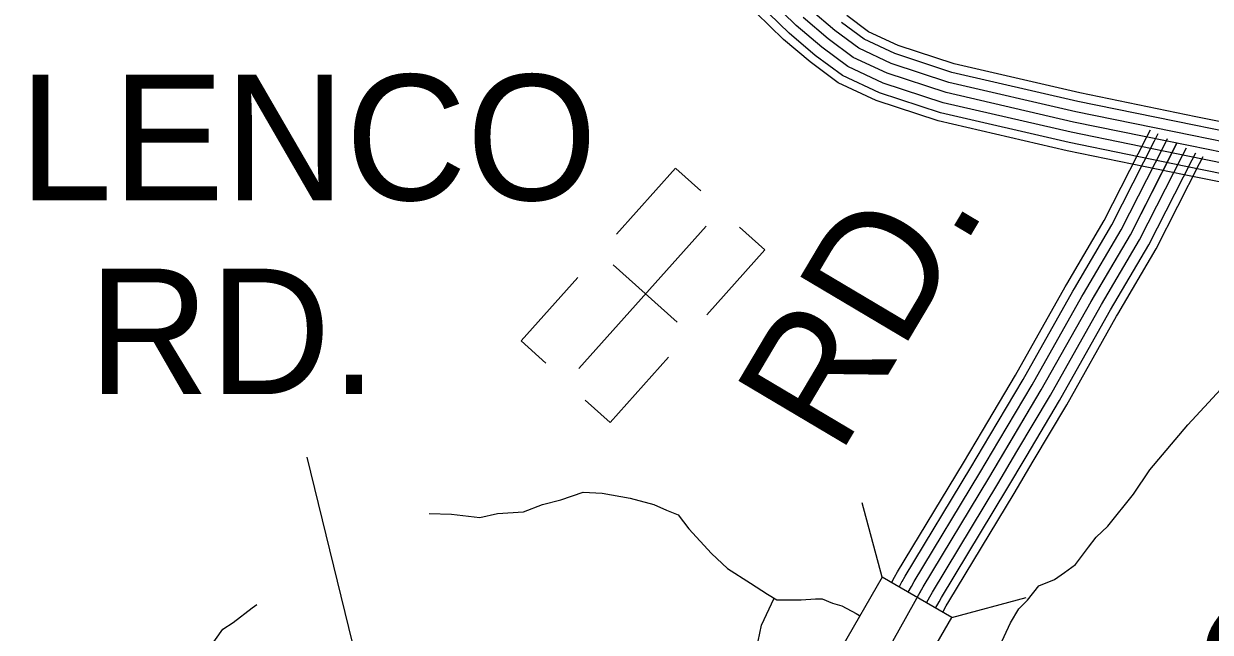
# Model space of a CAD drawing. Extents: x 1551132 to 1791609, y 378168 to 563823.
# Drawn here: x 1678683 to 1682181, y 426894 to 428688 of the extents above; entities that cross this region are included whole.
import ezdxf

# ---------------------------------------------------------------- set-up
doc = ezdxf.new("R2010")
doc.units = 0
for name, color, linetype in [('DESIGN - DRAINAGE - Bridges and Cross Drains Size Text', 7, 'Continuous'), ('DESIGN - ROW - Right-of-Way and Easement Labels', 7, 'Continuous'), ('DESIGN - TRANSPORTATION - Text', 7, 'Continuous'), ('DESIGN - UTILITIES - Cable (Underground) with Text', 7, 'Continuous'), ('SURVEY - CONTOURS - Index with Text', 7, 'Continuous'), ('SURVEY - DRAINAGE - Storm Sewer', 7, 'Continuous'), ('SURVEY - PROPERTY - Owners', 7, 'Continuous')]:
    doc.layers.add(name, color=color, linetype=linetype)

msp = doc.modelspace()

# ---------------------------------------------------------------- linework, layer by layer
at = {"layer": 'DESIGN - ROW - Right-of-Way and Easement Labels'}
msp.add_line((1679773.395, 426370.687), (1679518.493, 427410.156), dxfattribs=at)
at = {"layer": 'DESIGN - TRANSPORTATION - Text'}
for points in [[(1681511.73, 426748.056), (1681591.67, 426921.302), (1681616.136, 426963.062), (1681642.427, 426988.779), (1681674.893, 427030.438), (1681721.117, 427049.914), (1681751.333, 427069.581), (1681783.607, 427093.223), (1681822.181, 427144.825), (1681844.514, 427174.592), (1681878.871, 427206.218), (1681953.936, 427301.437), (1682002.735, 427372.939), (1682114.233, 427505.776), (1682211.405, 427610.737)], [(1679877.727, 427243.81), (1679943.675, 427241.593), (1680027.59, 427232.585), (1680079.722, 427243.977), (1680155.787, 427249.085), (1680212.027, 427270.444), (1680266.184, 427283.811), (1680332.449, 427307.053), (1680388.431, 427304.387), (1680470.271, 427289.403), (1680540.069, 427270.552), (1680577.894, 427254.085), (1680611.734, 427239.668), (1680643.292, 427199.251), (1680710.49, 427126.365), (1680757.998, 427081.756), (1680825.529, 427038.905), (1680875.17, 427006.279), (1680902.994, 426989.929), (1680920.994, 426989.72), (1680974.992, 426989.079), (1681017.033, 426992.587), (1681037.033, 426992.345), (1681066.907, 426979.978), (1681094.815, 426971.637), (1681136.572, 426949.119), (1681146.797, 426942.936)], [(1678588.757, 426813.164), (1678674.755, 426812.148), (1678778.752, 426810.915), (1678830.818, 426816.298), (1678872.95, 426827.815), (1678896.949, 426827.532), (1678926.932, 426825.173), (1678966.814, 426814.69), (1679000.797, 426812.281), (1679076.77, 426809.373), (1679140.877, 426818.623), (1679188.993, 426828.065), (1679205.034, 426831.882), (1679227.15, 426841.632), (1679269.832, 426903.192), (1679300.057, 426922.859), (1679356.547, 426966.236), (1679369.98, 426976.077)], [(1680396.631, 426067.612), (1680464.096, 426194.233), (1680500.72, 426249.859), (1680537.477, 426317.502), (1680625.325, 426482.648), (1680684.457, 426584.06), (1680729.431, 426671.628), (1680772.122, 426733.188), (1680804.546, 426770.848), (1680824.946, 426806.649), (1680843.37, 426844.475), (1680858.145, 426914.377), (1680895.311, 426994.445)]]:
    msp.add_lwpolyline(points, dxfattribs=at)
at = {"layer": 'DESIGN - UTILITIES - Cable (Underground) with Text'}
for p, q in [((1680604.578, 428261.972), (1680430.682, 428067.559)), ((1680678.771, 428195.299), (1680605.086, 428261.447)), ((1680867.676, 428021.169), (1680793.158, 428087.684)), ((1680696.356, 427829.939), (1680867.51, 428021.353)), ((1680609.364, 427807.887), (1680420.368, 427976.95)), ((1680316.693, 427940.055), (1680149.055, 427752.859)), ((1680149.022, 427752.659), (1680222.399, 427687.152)), ((1680411.937, 427512.265), (1680584, 427704.545)), ((1680411.837, 427512.281), (1680337.635, 427578.571))]:
    msp.add_line(p, q, dxfattribs=at)
msp.add_lwpolyline([(1680694.524, 428090.932), (1680319.008, 427671.371)], dxfattribs=at)
at = {"layer": 'SURVEY - CONTOURS - Index with Text'}
for points in [[(1682452.967, 428229.045), (1682114.966, 428297.422), (1681770.883, 428367.857), (1681393.542, 428454.842), (1681216.729, 428513.094), (1681112.49, 428561.912), (1681035.475, 428618.93), (1680960.219, 428682.89), (1680842.763, 428797.876)], [(1682442.434, 428174.327), (1682103.858, 428242.82), (1681759.041, 428313.405), (1681378.542, 428401.124), (1681196.13, 428461.217), (1681083.816, 428513.819), (1681000.818, 428575.262), (1680922.644, 428641.705), (1680801.389, 428760.408)], [(1682447.109, 428198.603), (1682108.783, 428267.038), (1681764.291, 428337.564), (1681385.192, 428424.958), (1681205.271, 428484.226), (1681096.54, 428535.153), (1681016.192, 428594.637), (1680939.319, 428659.972), (1680819.747, 428777.034)], [(1682464.7, 428289.93), (1682127.333, 428358.173), (1681784.066, 428428.442), (1681410.241, 428514.627), (1681239.662, 428570.812), (1681144.406, 428615.43), (1681074.041, 428667.531), (1681002.034, 428728.724)], [(1682475.425, 428345.623), (1682138.641, 428413.758), (1681796.124, 428483.868), (1681425.516, 428569.312), (1681260.637, 428623.622), (1681173.589, 428664.389), (1681109.315, 428711.982)], [(1682458.833, 428259.488), (1682121.15, 428327.798), (1681777.474, 428398.149), (1681401.891, 428484.735), (1681228.196, 428541.953), (1681128.448, 428588.671), (1681054.758, 428643.23), (1680981.126, 428705.807)], [(1682458.833, 428259.488), (1682121.15, 428327.798), (1681777.474, 428398.149), (1681401.891, 428484.735), (1681228.196, 428541.953), (1681128.448, 428588.671), (1681054.758, 428643.23), (1680981.126, 428705.807)], [(1682470.558, 428320.373), (1682133.516, 428388.558), (1681790.657, 428458.734), (1681418.591, 428544.511), (1681251.12, 428599.679), (1681160.356, 428642.189), (1681093.324, 428691.823)]]:
    msp.add_lwpolyline(points, dxfattribs=at)
at = {"layer": 'SURVEY - DRAINAGE - Storm Sewer'}
for p, q in [((1681213.098, 427056.15), (1681154.284, 427275.533)), ((1681418.86, 426937.347), (1681638.267, 426996.136))]:
    msp.add_line(p, q, dxfattribs=at)
msp.add_lwpolyline([(1681094.311, 426850.364), (1681300.073, 426731.585), (1681418.86, 426937.347), (1681213.098, 427056.15)], close=True, dxfattribs=at)
at = {"layer": 'SURVEY - PROPERTY - Owners'}
for points in [[(1681993.828, 428354.748), (1682004.327, 428375.424)], [(1682016.752, 428343.106), (1682027.252, 428363.782)], [(1681014.174, 426075.913), (1681059.265, 426304.577), (1681091.498, 426514.341), (1681134.897, 426647.92), (1681149.397, 426695.788), (1681198.295, 426783.282), (1681334.792, 427027.871), (1681528.055, 427347.855), (1681682.701, 427608.245), (1681829.364, 427868.719), (1681945.37, 428065.516), (1682082.534, 428335.706)], [(1681014.174, 426075.913), (1681059.265, 426304.577), (1681091.498, 426514.341), (1681134.897, 426647.92), (1681149.397, 426695.788), (1681198.295, 426783.282), (1681334.792, 427027.871), (1681528.055, 427347.855), (1681682.701, 427608.245), (1681829.364, 427868.719), (1681945.37, 428065.516), (1682082.534, 428335.706)], [(1681758, 427920.387), (1681868.405, 428107.683), (1681993.828, 428354.748)], [(1681780.157, 427907.328), (1681890.971, 428095.325), (1682016.76, 428343.106)], [(1681806.857, 427891.586), (1681918.171, 428080.416), (1682044.401, 428329.073)], [(1682044.393, 428329.064), (1682054.893, 428349.74)], [(1682072.034, 428315.031), (1682082.534, 428335.706)], [(1681833.564, 427875.844), (1681945.37, 428065.516), (1682072.042, 428315.039)], [(1681860.272, 427860.102), (1681972.57, 428050.615), (1682099.683, 428301.005)], [(1682099.675, 428300.997), (1682110.175, 428321.672)], [(1682127.316, 428286.955), (1682137.816, 428307.63)], [(1682149.349, 428275.763), (1682159.849, 428296.438)], [(1681886.971, 427844.36), (1681999.769, 428035.707), (1682127.324, 428286.972)], [(1681908.263, 427831.81), (1682021.46, 428023.831), (1682149.366, 428275.78)], [(1681508.838, 427487.275), (1681606.77, 427652.171), (1681753.358, 427912.512), (1681758, 427920.395)], [(1681530.946, 427474.142), (1681629.027, 427639.288), (1681775.641, 427899.67), (1681780.157, 427907.336)], [(1681557.604, 427458.316), (1681655.868, 427623.771), (1681802.498, 427884.194), (1681806.865, 427891.603)], [(1681584.253, 427442.482), (1681682.701, 427608.245), (1681829.364, 427868.719), (1681833.573, 427875.861)], [(1681610.903, 427426.649), (1681709.534, 427592.72), (1681856.231, 427853.243), (1681860.28, 427860.119)], [(1681637.56, 427410.823), (1681736.375, 427577.203), (1681883.088, 427837.768), (1681886.988, 427844.385)], [(1681658.81, 427398.198), (1681757.766, 427564.819), (1681904.504, 427825.426), (1681908.279, 427831.835)], [(1681250.344, 427056.547), (1681258.936, 427071.931), (1681452.806, 427392.931), (1681508.847, 427487.292)], [(1681272.802, 427044.022), (1681281.169, 427059.014), (1681474.864, 427379.714), (1681530.955, 427474.158)], [(1681299.876, 427028.913), (1681307.985, 427043.447), (1681501.464, 427363.78), (1681557.612, 427458.333)], [(1681326.943, 427013.804), (1681334.792, 427027.871), (1681528.055, 427347.855), (1681584.262, 427442.499)], [(1681354.009, 426998.696), (1681361.6, 427012.296), (1681554.646, 427331.93), (1681610.911, 427426.665)], [(1681381.083, 426983.587), (1681388.416, 426996.729), (1681581.245, 427315.996), (1681637.569, 427410.84)], [(1681402.666, 426971.545), (1681409.791, 426984.312), (1681602.445, 427303.295), (1681658.818, 427398.215)], [(1681241.12, 427040.005), (1681250.361, 427056.564)], [(1681263.394, 427027.146), (1681272.81, 427044.03)], [(1681290.235, 427011.629), (1681299.885, 427028.921)], [(1681317.076, 426996.121), (1681326.951, 427013.813)], [(1681343.942, 426980.654), (1681354.017, 426998.704)], [(1681370.783, 426965.12), (1681381.091, 426983.595)], [(1681392.174, 426952.736), (1681402.674, 426971.553)]]:
    msp.add_lwpolyline(points, dxfattribs=at)

# ---------------------------------------------------------------- texts
at = {"layer": 'DESIGN - DRAINAGE - Bridges and Cross Drains Size Text'}
msp.add_text('Long', height=475.0036, rotation=51.749931, dxfattribs=at).set_placement((1682167.808, 426293.442))
at = {"layer": 'DESIGN - ROW - Right-of-Way and Easement Labels'}
for s, height, rotation, p in [('GLENCO', 369.9913, 0.000028, (1678283.906, 428167.708)), ('RD.', 370.0051, 59.294686, (1681087.332, 427411.198)), ('RD.', 369.9913, 0.000028, (1678873.317, 427595.835))]:
    msp.add_text(s, height=height, rotation=rotation, dxfattribs=at).set_placement(p)

doc.saveas('drawing.dxf')
